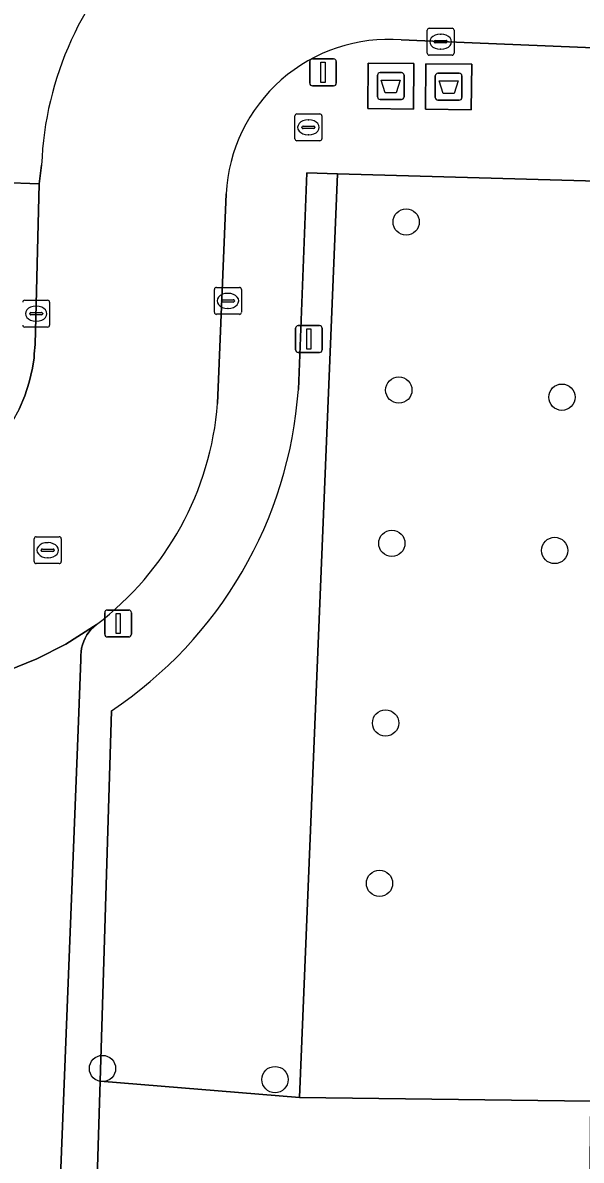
# Model space of a CAD drawing. Extents: x 161354 to 162026, y 386504 to 387460.
# Drawn here: x 161787.27 to 161808.05, y 386542 to 386584.26 of the extents above; entities that cross this region are included whole.
import ezdxf

# ---------------------------------------------------------------- set-up
doc = ezdxf.new("R2010")
doc.units = 0
for name, color, linetype in [('IMGEO_Afval_apart_plaats', 7, 'Continuous'), ('IMGEO_Boom', 7, 'Continuous'), ('IMGEO_Brandkraan', 7, 'Continuous'), ('IMGEO_Groenvoorziening', 7, 'Continuous'), ('IMGEO_Kolk', 7, 'Continuous'), ('IMGEO_Lichtmast', 7, 'Continuous'), ('IMGEO_Rijbaan_lokaal_open', 7, 'Continuous'), ('IMGEO_Rioolput', 7, 'Continuous'), ('IMGEO_Verkeersbordpaal', 7, 'Continuous'), ('IMGEO_Voetpad_gesloten', 7, 'Continuous'), ('IMGEO_Voetpad_open', 7, 'Continuous')]:
    doc.layers.add(name, color=color, linetype=linetype)

msp = doc.modelspace()

# ---------------------------------------------------------------- linework, layer by layer
at = {"layer": 'IMGEO_Afval_apart_plaats'}
for p, q in [((161800.466, 386581.504), (161800.466, 386582.304)), ((161800.466, 386582.304), (161800.466, 386581.504)), ((161800.566, 386582.404), (161801.356, 386582.404)), ((161801.356, 386582.404), (161800.566, 386582.404)), ((161801.456, 386582.304), (161801.456, 386581.504)), ((161801.456, 386581.504), (161801.456, 386582.304)), ((161802.616, 386581.48), (161802.616, 386582.28)), ((161802.616, 386582.28), (161802.616, 386581.48)), ((161802.716, 386582.38), (161803.506, 386582.38)), ((161803.506, 386582.38), (161802.716, 386582.38)), ((161803.606, 386582.28), (161803.606, 386581.48)), ((161803.606, 386581.48), (161803.606, 386582.28)), ((161801.356, 386581.404), (161800.566, 386581.404)), ((161800.566, 386581.404), (161801.356, 386581.404)), ((161803.506, 386581.38), (161802.716, 386581.38)), ((161802.716, 386581.38), (161803.506, 386581.38))]:
    msp.add_line(p, q, dxfattribs=at)
for points in [[(161800.609, 386582.118), (161801.313, 386582.118), (161801.164, 386581.648), (161800.758, 386581.648), (161800.609, 386582.118)], [(161802.759, 386582.094), (161803.463, 386582.094), (161803.314, 386581.624), (161802.908, 386581.624), (161802.759, 386582.094)]]:
    msp.add_lwpolyline(points, dxfattribs=at)
for centre, start, end in [((161800.566, 386582.304), 90, 180), ((161800.566, 386582.304), 90, 180), ((161801.356, 386582.304), 0, 90), ((161801.356, 386582.304), 360, 90), ((161802.716, 386582.28), 90, 180), ((161802.716, 386582.28), 90, 180), ((161803.506, 386582.28), 0, 90), ((161803.506, 386582.28), 360, 90), ((161800.566, 386581.504), 180, 270), ((161800.566, 386581.504), 180, 270), ((161801.356, 386581.504), 270, 0), ((161801.356, 386581.504), 270, 0), ((161802.716, 386581.48), 180, 270), ((161802.716, 386581.48), 180, 270), ((161803.506, 386581.48), 270, 0), ((161803.506, 386581.48), 270, 0)]:
    msp.add_arc(centre, 0.1, start, end, dxfattribs=at)
at = {"layer": 'IMGEO_Boom'}
for centre in [(161801.533, 386576.853), (161801.26, 386570.609), (161807.325, 386570.344), (161801.001, 386564.915), (161807.056, 386564.65), (161800.767, 386558.239), (161800.542, 386552.283), (161790.241, 386545.404), (161796.656, 386544.993)]:
    msp.add_circle(centre, 0.489, dxfattribs=at)
at = {"layer": 'IMGEO_Brandkraan'}
for p, q in [((161797.398, 386579.944), (161797.398, 386580.796)), ((161797.473, 386580.87), (161798.325, 386580.87)), ((161797.886, 386580.65), (161797.911, 386580.65)), ((161798.399, 386580.796), (161798.399, 386579.944)), ((161797.657, 386580.364), (161797.657, 386580.376)), ((161798.095, 386580.327), (161797.697, 386580.327)), ((161797.7, 386580.413), (161798.098, 386580.413)), ((161797.909, 386580.09), (161797.884, 386580.09)), ((161798.141, 386580.376), (161798.141, 386580.364)), ((161798.325, 386579.87), (161797.473, 386579.87))]:
    msp.add_line(p, q, dxfattribs=at)
for points in [[(161797.398, 386579.944), (161797.398, 386580.796)], [(161797.473, 386580.87), (161798.325, 386580.87)], [(161798.399, 386580.796), (161798.399, 386579.944)], [(161798.325, 386579.87), (161797.473, 386579.87)]]:
    msp.add_lwpolyline(points, dxfattribs=at)
for centre, radius, start, end in [((161797.475, 386580.794), 0.0765, 91.552, 178.448), ((161797.475, 386580.794), 0.0765, 91.552, 178.448), ((161798.323, 386580.794), 0.0765, 1.552, 88.448), ((161798.323, 386580.794), 0.0765, 1.552, 88.448), ((161797.697, 386580.373), 0.0403, 85.8775, 175.7526), ((161797.694, 386580.363), 0.0366, 178.938, 274.7102), ((161798.098, 386580.37), 0.043, 264.8664, 352.4533), ((161798.102, 386580.375), 0.0386, 1.7309, 96.639), ((161797.475, 386579.946), 0.0765, 181.552, 268.448), ((161797.475, 386579.946), 0.0765, 181.552, 268.448), ((161798.323, 386579.946), 0.0765, 271.552, 358.448), ((161798.323, 386579.946), 0.0765, 271.552, 358.448)]:
    msp.add_arc(centre, radius, start, end, dxfattribs=at)
for centre, major_axis, ratio, start_param, end_param in [((161797.885, 386580.37), (-0.387, 0.002), 0.722429, 4.712389, 7.853982), ((161797.91, 386580.37), (-0.39, 0.002), 0.717154, 1.570796, 4.712389)]:
    msp.add_ellipse(centre, major_axis=major_axis, ratio=ratio, start_param=start_param, end_param=end_param, dxfattribs=at)
at = {"layer": 'IMGEO_Groenvoorziening'}
for points in [[(161790.57, 386558.692), (161790.152, 386544.93), (161797.568, 386544.323), (161798.984, 386578.644)], [(161798.984, 386578.644), (161797.841, 386578.677), (161797.524, 386570.626)]]:
    msp.add_lwpolyline(points, dxfattribs=at)
for points in [[(161809.965, 386578.335), (161798.984, 386578.644), (161797.568, 386544.323), (161808.398, 386544.188)], [(161808.398, 386544.188), (161797.568, 386544.323), (161790.152, 386544.93), (161789.824, 386534.121), (161789.808, 386532.329), (161790.01, 386532.328), (161799.638, 386532.683), (161808.276, 386533.002)]]:
    msp.add_lwpolyline(points, close=True, dxfattribs=at)
msp.add_arc((161781.872, 386571.754), 15.693, 303.6616, 355.8792, dxfattribs=at)
at = {"layer": 'IMGEO_Kolk'}
for p, q in [((161802.316, 386583.125), (161802.316, 386583.977)), ((161802.391, 386584.051), (161803.243, 386584.051)), ((161803.317, 386583.977), (161803.317, 386583.125)), ((161802.575, 386583.545), (161802.575, 386583.557)), ((161803.013, 386583.508), (161802.615, 386583.508)), ((161802.618, 386583.594), (161803.016, 386583.594)), ((161802.804, 386583.831), (161802.829, 386583.831)), ((161803.059, 386583.557), (161803.059, 386583.545)), ((161803.243, 386583.051), (161802.391, 386583.051)), ((161802.827, 386583.271), (161802.802, 386583.271)), ((161794.403, 386573.497), (161794.403, 386574.349)), ((161794.478, 386574.423), (161795.33, 386574.423)), ((161794.891, 386574.203), (161794.916, 386574.203)), ((161795.404, 386574.349), (161795.404, 386573.497)), ((161787.349, 386573.947), (161788.201, 386573.947)), ((161788.275, 386573.873), (161788.275, 386573.021)), ((161794.662, 386573.917), (161794.662, 386573.929)), ((161795.1, 386573.88), (161794.702, 386573.88)), ((161794.705, 386573.966), (161795.103, 386573.966)), ((161795.146, 386573.929), (161795.146, 386573.917)), ((161787.533, 386573.441), (161787.533, 386573.453)), ((161787.971, 386573.404), (161787.573, 386573.404)), ((161787.576, 386573.49), (161787.974, 386573.49)), ((161787.762, 386573.727), (161787.787, 386573.727)), ((161788.017, 386573.453), (161788.017, 386573.441)), ((161795.33, 386573.423), (161794.478, 386573.423)), ((161794.914, 386573.643), (161794.889, 386573.643)), ((161788.201, 386572.947), (161787.349, 386572.947)), ((161787.785, 386573.167), (161787.76, 386573.167))]:
    msp.add_line(p, q, dxfattribs=at)
for points in [[(161802.316, 386583.125), (161802.316, 386583.977)], [(161802.391, 386584.051), (161803.243, 386584.051)], [(161803.317, 386583.977), (161803.317, 386583.125)], [(161803.243, 386583.051), (161802.391, 386583.051)], [(161794.403, 386573.497), (161794.403, 386574.349)], [(161794.478, 386574.423), (161795.33, 386574.423)], [(161795.404, 386574.349), (161795.404, 386573.497)], [(161787.349, 386573.947), (161788.201, 386573.947)], [(161788.275, 386573.873), (161788.275, 386573.021)], [(161795.33, 386573.423), (161794.478, 386573.423)], [(161788.201, 386572.947), (161787.349, 386572.947)]]:
    msp.add_lwpolyline(points, dxfattribs=at)
for centre, radius, start, end in [((161802.393, 386583.975), 0.0765, 91.552, 178.448), ((161802.393, 386583.975), 0.0765, 91.552, 178.448), ((161803.241, 386583.975), 0.0765, 1.552, 88.448), ((161803.241, 386583.975), 0.0765, 1.552, 88.448), ((161802.615, 386583.554), 0.0403, 85.8775, 175.7526), ((161802.612, 386583.544), 0.0366, 178.938, 274.7102), ((161803.016, 386583.551), 0.043, 264.8664, 352.4533), ((161803.02, 386583.556), 0.0386, 1.7309, 96.639), ((161802.393, 386583.127), 0.0765, 181.552, 268.448), ((161802.393, 386583.127), 0.0765, 181.552, 268.448), ((161803.241, 386583.127), 0.0765, 271.552, 358.448), ((161803.241, 386583.127), 0.0765, 271.552, 358.448), ((161794.48, 386574.347), 0.0765, 91.552, 178.448), ((161794.48, 386574.347), 0.0765, 91.552, 178.448), ((161795.328, 386574.347), 0.0765, 1.552, 88.448), ((161795.328, 386574.347), 0.0765, 1.552, 88.448), ((161787.351, 386573.871), 0.0765, 91.552, 178.448), ((161787.351, 386573.871), 0.0765, 91.552, 178.448), ((161788.199, 386573.871), 0.0765, 1.552, 88.448), ((161788.199, 386573.871), 0.0765, 1.552, 88.448), ((161794.702, 386573.926), 0.0403, 85.8775, 175.7526), ((161794.699, 386573.916), 0.0366, 178.938, 274.7102), ((161795.103, 386573.923), 0.043, 264.8664, 352.4533), ((161795.107, 386573.928), 0.0386, 1.7309, 96.639), ((161787.573, 386573.45), 0.0403, 85.8775, 175.7526), ((161787.57, 386573.44), 0.0366, 178.938, 274.7102), ((161787.974, 386573.447), 0.043, 264.8664, 352.4533), ((161787.978, 386573.452), 0.0386, 1.7309, 96.639), ((161794.48, 386573.499), 0.0765, 181.552, 268.448), ((161794.48, 386573.499), 0.0765, 181.552, 268.448), ((161795.328, 386573.499), 0.0765, 271.552, 358.448), ((161795.328, 386573.499), 0.0765, 271.552, 358.448), ((161787.351, 386573.023), 0.0765, 181.552, 268.448), ((161787.351, 386573.023), 0.0765, 181.552, 268.448), ((161788.199, 386573.023), 0.0765, 271.552, 358.448), ((161788.199, 386573.023), 0.0765, 271.552, 358.448)]:
    msp.add_arc(centre, radius, start, end, dxfattribs=at)
for centre, major_axis, ratio, start_param, end_param in [((161802.803, 386583.551), (-0.387, 0.002), 0.722429, 4.712389, 7.853982), ((161802.828, 386583.551), (-0.39, 0.002), 0.717154, 1.570796, 4.712389), ((161794.89, 386573.923), (-0.387, 0.002), 0.722429, 4.712389, 7.853982), ((161794.915, 386573.923), (-0.39, 0.002), 0.717154, 1.570796, 4.712389), ((161787.761, 386573.447), (-0.387, 0.002), 0.722429, 4.712389, 7.853982), ((161787.786, 386573.447), (-0.39, 0.002), 0.717154, 1.570796, 4.712389)]:
    msp.add_ellipse(centre, major_axis=major_axis, ratio=ratio, start_param=start_param, end_param=end_param, dxfattribs=at)
at = {"layer": 'IMGEO_Lichtmast'}
for p, q in [((161797.946, 386582.012), (161797.946, 386582.812)), ((161797.946, 386582.812), (161797.946, 386582.012)), ((161798.046, 386582.912), (161798.836, 386582.912)), ((161798.836, 386582.912), (161798.046, 386582.912)), ((161798.936, 386582.812), (161798.936, 386582.012)), ((161798.936, 386582.012), (161798.936, 386582.812)), ((161798.836, 386581.912), (161798.046, 386581.912)), ((161798.046, 386581.912), (161798.836, 386581.912)), ((161790.326, 386561.538), (161790.326, 386562.338)), ((161790.326, 386562.338), (161790.326, 386561.538)), ((161790.426, 386562.438), (161791.216, 386562.438)), ((161791.216, 386562.438), (161790.426, 386562.438)), ((161791.316, 386562.338), (161791.316, 386561.538)), ((161791.316, 386561.538), (161791.316, 386562.338)), ((161791.216, 386561.438), (161790.426, 386561.438)), ((161790.426, 386561.438), (161791.216, 386561.438))]:
    msp.add_line(p, q, dxfattribs=at)
for points in [[(161798.366, 386582.787), (161798.516, 386582.787), (161798.516, 386582.037), (161798.366, 386582.037), (161798.366, 386582.787)], [(161790.746, 386562.313), (161790.896, 386562.313), (161790.896, 386561.563), (161790.746, 386561.563), (161790.746, 386562.313)]]:
    msp.add_lwpolyline(points, dxfattribs=at)
for centre, start, end in [((161798.046, 386582.812), 90, 180), ((161798.046, 386582.812), 90, 180), ((161798.836, 386582.812), 0, 90), ((161798.836, 386582.812), 360, 90), ((161798.046, 386582.012), 180, 270), ((161798.046, 386582.012), 180, 270), ((161798.836, 386582.012), 270, 0), ((161798.836, 386582.012), 270, 0), ((161790.426, 386562.338), 90, 180), ((161790.426, 386562.338), 90, 180), ((161791.216, 386562.338), 0, 90), ((161791.216, 386562.338), 360, 90), ((161790.426, 386561.538), 180, 270), ((161790.426, 386561.538), 180, 270), ((161791.216, 386561.538), 270, 0), ((161791.216, 386561.538), 270, 0)]:
    msp.add_arc(centre, 0.1, start, end, dxfattribs=at)
at = {"layer": 'IMGEO_Rijbaan_lokaal_open'}
for points in [[(161801.352, 386583.617), (161803.993, 386583.51), (161809.718, 386583.269), (161813.525, 386583.118), (161814.048, 386583.105), (161820.748, 386582.821), (161826.703, 386582.615), (161835.096, 386582.296), (161841.116, 386582.039), (161841.37, 386582.018), (161841.478, 386582.014), (161842.369, 386581.985), (161849.858, 386581.686), (161856.772, 386581.398), (161863.378, 386581.122)], [(161787.978, 386578.97), (161787.886, 386578.271), (161787.734, 386572.3), (161787.706, 386571.949), (161787.695, 386571.802), (161787.637, 386571.423), (161787.516, 386570.9), (161787.348, 386570.39), (161787.136, 386569.897), (161786.88, 386569.425), (161786.583, 386568.978), (161786.247, 386568.559), (161785.876, 386568.172), (161785.471, 386567.819), (161785.036, 386567.504), (161784.575, 386567.23), (161784.091, 386566.997), (161783.589, 386566.809), (161783.071, 386566.666), (161782.543, 386566.57), (161781.978, 386566.463), (161781.424, 386566.429), (161750.944, 386567.53), (161676.752, 386570.547)], [(161794.523, 386570.114), (161794.839, 386577.899)], [(161669.958, 386563.994), (161749.766, 386560.739), (161782.705, 386559.514), (161784.324, 386559.563), (161785.513, 386559.811), (161786.674, 386560.164), (161787.8, 386560.619), (161788.881, 386561.173), (161789.907, 386561.821), (161790.022, 386561.902)]]:
    msp.add_lwpolyline(points, dxfattribs=at)
for centre, radius, start, end in [((161800.188, 386578.523), 12.218, 87.8168, 177.9039), ((161800.881, 386577.585), 6.051, 85.5389, 177.0232), ((161783.108, 386571.031), 11.452, 307.1387, 355.407)]:
    msp.add_arc(centre, radius, start, end, dxfattribs=at)
at = {"layer": 'IMGEO_Rioolput'}
for p, q in [((161787.704, 386564.234), (161787.704, 386565.086)), ((161787.779, 386565.16), (161788.631, 386565.16)), ((161788.192, 386564.94), (161788.217, 386564.94)), ((161788.705, 386565.086), (161788.705, 386564.234)), ((161787.963, 386564.654), (161787.963, 386564.666)), ((161788.401, 386564.617), (161788.003, 386564.617)), ((161788.006, 386564.703), (161788.404, 386564.703)), ((161788.447, 386564.666), (161788.447, 386564.654)), ((161788.631, 386564.16), (161787.779, 386564.16)), ((161788.215, 386564.38), (161788.19, 386564.38))]:
    msp.add_line(p, q, dxfattribs=at)
for points in [[(161787.704, 386564.234), (161787.704, 386565.086)], [(161787.779, 386565.16), (161788.631, 386565.16)], [(161788.705, 386565.086), (161788.705, 386564.234)], [(161788.631, 386564.16), (161787.779, 386564.16)]]:
    msp.add_lwpolyline(points, dxfattribs=at)
for centre, radius, start, end in [((161787.781, 386565.084), 0.0765, 91.552, 178.448), ((161787.781, 386565.084), 0.0765, 91.552, 178.448), ((161788.629, 386565.084), 0.0765, 1.552, 88.448), ((161788.629, 386565.084), 0.0765, 1.552, 88.448), ((161788.003, 386564.663), 0.0403, 85.8775, 175.7526), ((161788, 386564.653), 0.0366, 178.938, 274.7102), ((161788.404, 386564.66), 0.043, 264.8664, 352.4533), ((161788.408, 386564.665), 0.0386, 1.7309, 96.639), ((161787.781, 386564.236), 0.0765, 181.552, 268.448), ((161787.781, 386564.236), 0.0765, 181.552, 268.448), ((161788.629, 386564.236), 0.0765, 271.552, 358.448), ((161788.629, 386564.236), 0.0765, 271.552, 358.448)]:
    msp.add_arc(centre, radius, start, end, dxfattribs=at)
for centre, major_axis, ratio, start_param, end_param in [((161788.191, 386564.66), (-0.387, 0.002), 0.722429, 4.712389, 7.853982), ((161788.216, 386564.66), (-0.39, 0.002), 0.717154, 1.570796, 4.712389)]:
    msp.add_ellipse(centre, major_axis=major_axis, ratio=ratio, start_param=start_param, end_param=end_param, dxfattribs=at)
at = {"layer": 'IMGEO_Verkeersbordpaal'}
for p, q in [((161797.42, 386572.105), (161797.42, 386572.905)), ((161797.42, 386572.905), (161797.42, 386572.105)), ((161797.52, 386573.005), (161798.31, 386573.005)), ((161798.31, 386573.005), (161797.52, 386573.005)), ((161798.41, 386572.905), (161798.41, 386572.105)), ((161798.41, 386572.105), (161798.41, 386572.905)), ((161798.31, 386572.005), (161797.52, 386572.005)), ((161797.52, 386572.005), (161798.31, 386572.005))]:
    msp.add_line(p, q, dxfattribs=at)
msp.add_lwpolyline([(161797.84, 386572.88), (161797.99, 386572.88), (161797.99, 386572.13), (161797.84, 386572.13), (161797.84, 386572.88)], dxfattribs=at)
for centre, start, end in [((161797.52, 386572.905), 90, 180), ((161797.52, 386572.905), 90, 180), ((161798.31, 386572.905), 0, 90), ((161798.31, 386572.905), 360, 90), ((161797.52, 386572.105), 180, 270), ((161797.52, 386572.105), 180, 270), ((161798.31, 386572.105), 270, 0), ((161798.31, 386572.105), 270, 0)]:
    msp.add_arc(centre, 0.1, start, end, dxfattribs=at)
at = {"layer": 'IMGEO_Voetpad_gesloten'}
for points in [[(161801.821, 386582.74), (161800.121, 386582.759), (161800.102, 386581.069), (161801.802, 386581.05)], [(161803.971, 386582.716), (161802.271, 386582.735), (161802.252, 386581.045), (161803.952, 386581.026)]]:
    msp.add_lwpolyline(points, close=True, dxfattribs=at)
at = {"layer": 'IMGEO_Voetpad_open'}
for points in [[(161832.603, 386590.817), (161787.023, 386592.551), (161786.504, 386578.326), (161787.886, 386578.271), (161787.978, 386578.97)], [(161814.048, 386583.105), (161813.525, 386583.118), (161813.507, 386582.611), (161809.7, 386582.765), (161809.718, 386583.269), (161803.993, 386583.51), (161801.352, 386583.617)], [(161797.524, 386570.626), (161797.841, 386578.677), (161798.984, 386578.644), (161809.965, 386578.335), (161814.822, 386578.222)], [(161787.136, 386569.897), (161787.348, 386570.39), (161787.516, 386570.9), (161787.637, 386571.423), (161787.695, 386571.802), (161787.706, 386571.949), (161787.734, 386572.3), (161787.886, 386578.271), (161786.504, 386578.326)], [(161794.839, 386577.899), (161794.523, 386570.114)], [(161789.333, 386557.982), (161789.436, 386560.604), (161789.435, 386560.623), (161789.432, 386560.756), (161789.442, 386560.889), (161789.464, 386561.021), (161789.497, 386561.15), (161789.541, 386561.275), (161789.597, 386561.396), (161789.663, 386561.512), (161789.739, 386561.621), (161789.825, 386561.723), (161789.92, 386561.817), (161790.022, 386561.902), (161789.907, 386561.821), (161788.881, 386561.173), (161787.8, 386560.619), (161786.674, 386560.164)], [(161790.022, 386561.902), (161789.92, 386561.817), (161789.825, 386561.723), (161789.739, 386561.621), (161789.663, 386561.512), (161789.597, 386561.396), (161789.541, 386561.275), (161789.497, 386561.15), (161789.464, 386561.021), (161789.442, 386560.889), (161789.432, 386560.756), (161789.435, 386560.623), (161789.436, 386560.604), (161789.333, 386557.982), (161788.447, 386535.429), (161788.323, 386532.284), (161789.808, 386532.329), (161789.824, 386534.121), (161790.152, 386544.93), (161790.57, 386558.692)], [(161783.347, 386530.395), (161789.978, 386530.672), (161789.832, 386530.693), (161789.669, 386530.732), (161789.51, 386530.784), (161789.357, 386530.851), (161789.21, 386530.931), (161789.071, 386531.024), (161788.94, 386531.128), (161788.82, 386531.245), (161788.71, 386531.371), (161788.612, 386531.507), (161788.527, 386531.65), (161788.455, 386531.801), (161788.396, 386531.958), (161788.352, 386532.119), (161788.323, 386532.284), (161788.447, 386535.429), (161789.333, 386557.982)]]:
    msp.add_lwpolyline(points, dxfattribs=at)
for points in [[(161801.802, 386581.05), (161800.102, 386581.069), (161800.121, 386582.759), (161801.821, 386582.74)], [(161802.252, 386581.045), (161802.271, 386582.735), (161803.971, 386582.716), (161803.952, 386581.026)]]:
    msp.add_lwpolyline(points, close=True, dxfattribs=at)
for centre, radius, start, end in [((161800.188, 386578.523), 12.218, 87.8168, 177.9039), ((161800.881, 386577.585), 6.051, 85.5389, 177.0232), ((161781.872, 386571.754), 15.693, 303.6616, 355.8792), ((161783.108, 386571.031), 11.452, 307.1387, 355.407)]:
    msp.add_arc(centre, radius, start, end, dxfattribs=at)

doc.saveas('drawing.dxf')
